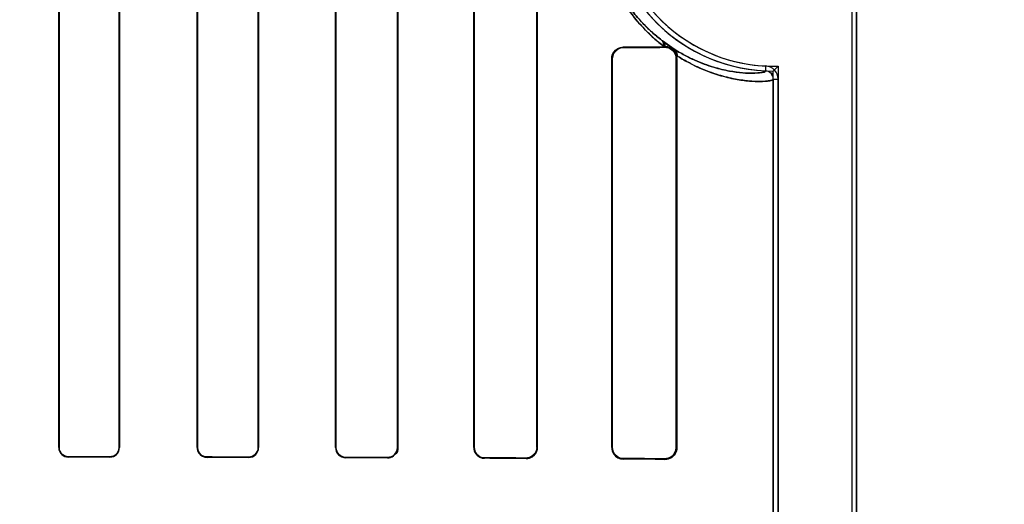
# Model space of a CAD drawing. Header units: millimetres. Extents: x 0 to 297, y 0 to 210.
# Tile 363 of 438: x 242.56 to 242.773, y 157.885 to 157.989. Entities that reach past the tile are written whole.
import ezdxf

# ---------------------------------------------------------------- set-up
doc = ezdxf.new("R2010")
doc.units = ezdxf.units.MM
doc.header["$LTSCALE"] = 16.335
doc.layers.get('0').update_dxf_attribs({"linetype": 'CONTINUOUS'})
for name, color, linetype in [('AXES_REF', 7, 'CONTINUOUS'), ('INTFCLR_1', 7, 'CONTINUOUS'), ('INTFCLR_72935', 7, 'CONTINUOUS')]:
    doc.layers.add(name, color=color, linetype=linetype)

msp = doc.modelspace()

# ---------------------------------------------------------------- linework, layer by layer
at = {"color": 7, "linetype": 'Continuous'}
for radius in [5.8174969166, 5.817, 5.7797484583]:
    msp.add_circle((241.4979109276, 154.8339782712), radius, dxfattribs=at)
msp.add_arc((241.4979109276, 154.8339782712), 5.76, 278.2771290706, 261.7228709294, dxfattribs=at)
at = {"layer": 'AXES_REF', "color": 9, "linetype": 'Continuous'}
msp.add_circle((241.4979109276, 154.8339782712), 3.5571461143, dxfattribs=at)
at = {"layer": 'AXES_REF', "color": 7, "linetype": 'Continuous'}
msp.add_arc((241.4979109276, 154.8339782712), 5.892, 113.0826660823, 66.91733391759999, dxfattribs=at)
at = {"layer": 'AXES_REF', "color": 9, "linetype": 'Continuous'}
msp.add_arc((241.4979109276, 154.8339782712), 5.3067073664, 94.4118118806, 85.5881881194, dxfattribs=at)
at = {"layer": 'INTFCLR_1', "color": 6, "linetype": 'Continuous'}
for p, q in [((242.7399519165, 158.5359798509), (242.7399519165, 156.9339697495)), ((242.7410098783, 158.5359697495), (242.7410098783, 156.9339697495)), ((242.568520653, 158.0709697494), (242.568520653, 157.8969697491)), ((242.5685927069, 158.0709697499), (242.5685927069, 157.8969697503)), ((242.5815907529, 157.8969697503), (242.5815907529, 158.0709697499)), ((242.5816651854, 157.8969697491), (242.5816651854, 158.0709697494)), ((242.5984509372, 158.0709697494), (242.5984509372, 157.8969697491)), ((242.5985282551, 158.0709697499), (242.5985282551, 157.8969697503)), ((242.6116625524, 157.8969697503), (242.6116625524, 158.0709697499)), ((242.6117434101, 157.8969697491), (242.6117434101, 158.0709697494)), ((242.6283613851, 158.0709697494), (242.6283613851, 157.8969697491)), ((242.6284466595, 158.0709697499), (242.6284466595, 157.8969697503)), ((242.6417537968, 157.8969697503), (242.6417537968, 158.0709697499)), ((242.6418447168, 157.8969697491), (242.6418447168, 158.0709697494)), ((242.6582441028, 158.0709697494), (242.6582441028, 157.8969697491)), ((242.6583424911, 158.0709697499), (242.6583424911, 157.8969697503)), ((242.671872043, 157.8969697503), (242.671872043, 158.0709697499)), ((242.67198083, 157.8969697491), (242.67198083, 158.0709697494)), ((242.6993804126, 157.9835533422), (242.6995786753, 157.9835550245)), ((242.6880801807, 157.9809697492), (242.6880801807, 157.8969697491)), ((242.6882046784, 157.9809697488), (242.6882046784, 157.8969697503)), ((242.7020347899, 157.8969697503), (242.7020347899, 157.9809697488)), ((242.7021868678, 157.9809697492), (242.7020984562, 157.9816399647)), ((242.7021868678, 157.8969697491), (242.7021868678, 157.9809697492)), ((242.7230098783, 157.9765241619), (242.7230098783, 157.253415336)), ((242.7240678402, 157.2534153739), (242.7240678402, 157.9765241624))]:
    msp.add_line(p, q, dxfattribs=at)
at = {"layer": 'INTFCLR_1', "color": 7, "linetype": 'Continuous'}
for p, q in [((242.6990618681, 157.9847869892), (242.7015651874, 157.9830430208)), ((242.6995786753, 157.9835550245), (242.7002600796, 157.9834696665)), ((242.7003129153, 157.9833018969), (242.6995786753, 157.9834100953)), ((242.6995786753, 157.8945294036), (242.7003137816, 157.8946378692))]:
    msp.add_line(p, q, dxfattribs=at)
at = {"layer": 'INTFCLR_1', "color": 9, "linetype": 'Continuous'}
for p, q in [((242.6905786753, 157.9833567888), (242.6905786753, 157.9834854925)), ((242.6995786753, 157.9835550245), (242.6995786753, 157.9834100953)), ((242.6880801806, 157.9809697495), (242.6882046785, 157.9809697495)), ((242.7020347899, 157.9809697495), (242.7021868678, 157.9809697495)), ((242.7213471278, 157.9793791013), (242.7212963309, 157.9783223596)), ((242.7230098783, 157.9765242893), (242.7240678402, 157.9765242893)), ((242.5685927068, 157.8969697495), (242.5685206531, 157.8969697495)), ((242.5816651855, 157.8969697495), (242.5815907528, 157.8969697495)), ((242.5985282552, 157.8969697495), (242.5984509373, 157.8969697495)), ((242.61174341, 157.8969697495), (242.6116625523, 157.8969697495)), ((242.6284466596, 157.8969697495), (242.628361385, 157.8969697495)), ((242.6418447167, 157.8969697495), (242.6417537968, 157.8969697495)), ((242.6583424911, 157.8969697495), (242.6582441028, 157.8969697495)), ((242.67198083, 157.8969697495), (242.671872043, 157.8969697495)), ((242.6882046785, 157.8969697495), (242.6880801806, 157.8969697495)), ((242.7021868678, 157.8969697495), (242.7020347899, 157.8969697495)), ((242.5705786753, 157.8949074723), (242.5705786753, 157.8949799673)), ((242.5795786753, 157.8949618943), (242.5795786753, 157.8948879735)), ((242.6005786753, 157.8948363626), (242.6005786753, 157.894914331)), ((242.6095786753, 157.8948914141), (242.6095786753, 157.8948113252)), ((242.6305786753, 157.8947448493), (242.6305786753, 157.8948311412)), ((242.6395786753, 157.8948020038), (242.6395786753, 157.8947123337)), ((242.6605786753, 157.8946244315), (242.6605786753, 157.8947246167)), ((242.6695786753, 157.8946866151), (242.6695786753, 157.894580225)), ((242.6905786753, 157.8944540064), (242.6905786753, 157.8945827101)), ((242.6995786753, 157.8945294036), (242.6995786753, 157.8943844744))]:
    msp.add_line(p, q, dxfattribs=at)
at = {"layer": 'INTFCLR_1', "color": 7, "linetype": 'Continuous'}
msp.add_lwpolyline([(242.6403259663, 157.8948366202), (242.6402490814, 157.8948115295), (242.6401704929, 157.894788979), (242.6400902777, 157.8947690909), (242.6400085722, 157.8947519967), (242.6399254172, 157.8947378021), (242.6398407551, 157.8947266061), (242.6397546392, 157.8947185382), (242.6396672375, 157.8947137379), (242.6395786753, 157.8947123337)], dxfattribs=at)
at = {"layer": 'INTFCLR_1', "color": 6, "linetype": 'Continuous'}
for centre, radius, start, end in [((242.7230098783, 158.0139697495), 0.03568855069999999, 179.9999999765, 267.2479465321), ((242.7230098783, 158.0139697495), 0.0346305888, 180.0000016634, 267.2480109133), ((242.7212097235, 157.9765242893), 0.0018001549, 0, 87.24365361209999), ((242.7212097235, 157.9765242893), 0.0028581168, 359.9999793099, 87.2436560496)]:
    msp.add_arc(centre, radius, start, end, dxfattribs=at)
at = {"layer": 'INTFCLR_1', "color": 9, "linetype": 'Continuous'}
msp.add_arc((242.7350941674, 158.0317440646), 0.0591886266, 232.2612424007, 232.499333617, dxfattribs=at)
at = {"layer": 'INTFCLR_1', "color": 6, "linetype": 'Continuous'}
for centre, major_axis, ratio, start_param, end_param in [((242.4100786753, 157.9839697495), (0.312931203, 0), 0.0034906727, -0.4592997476, -0.3911010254), ((242.4100786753, 157.9839697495), (0.330931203, 0), 0.0034906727, -0.5593349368, -0.5057648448), ((242.4100786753, 157.8939697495), (0.330931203, 0), 0.0034906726, 1.0330623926, 1.0644388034), ((242.4100786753, 157.8939697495), (0.312931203, 0), 0.0034906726, 0.9983944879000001, 1.0322457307), ((242.4100786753, 157.8939697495), (0.330931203, 0), 0.0034906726, 0.9237350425, 0.9573995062), ((242.4100786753, 157.8939697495), (0.312931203, 0), 0.0034906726, 0.8795209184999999, 0.9162996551), ((242.4100786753, 157.8939697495), (0.330931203, 0), 0.0034906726, 0.8044638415, 0.8415583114), ((242.4100786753, 157.8939697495), (0.312931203, 0), 0.0034906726, 0.7475038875, 0.7888979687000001), ((242.4100786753, 157.8939697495), (0.330931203, 0), 0.0034906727, 0.6694696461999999, 0.7121557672), ((242.4100786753, 157.8939697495), (0.312931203, 0), 0.0034906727, 0.5930216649, 0.642674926), ((242.4100786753, 157.8939697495), (0.330931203, 0), 0.0034906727, 0.5057648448, 0.5593349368), ((242.4100786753, 157.8939697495), (0.312931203, 0), 0.0034906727, 0.3894356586, 0.4592997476)]:
    msp.add_ellipse(centre, major_axis=major_axis, ratio=ratio, start_param=start_param, end_param=end_param, dxfattribs=at)
at = {"layer": 'INTFCLR_1', "color": 9, "linetype": 'Continuous'}
for points, knots in [([(242.684489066, 158.0139697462), (242.6844890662, 158.0129493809), (242.684569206, 158.0109292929), (242.6848653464, 158.0084349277), (242.6852096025, 158.0064997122), (242.6856087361, 158.0046597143), (242.686208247, 158.0024744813), (242.6870703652, 158.0000165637), (242.6883172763, 157.9970916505), (242.6897381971, 157.9944461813), (242.6912847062, 157.9920757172), (242.69278169, 157.9900239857), (242.6943405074, 157.9881838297), (242.6959357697, 157.986544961), (242.6974410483, 157.9851252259), (242.6986021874, 157.9841541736), (242.6993804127, 157.983553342)], [0, 0, 0, 0, 0.08730654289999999, 0.172772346, 0.2147041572, 0.2554545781, 0.333839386, 0.4084135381, 0.4781495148, 0.6057562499, 0.6646647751, 0.7202336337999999, 0.8229921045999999, 0.870654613, 0.9158756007, 1, 1, 1, 1]), ([(242.684710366, 158.0139697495), (242.6847103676, 158.0129951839), (242.6847865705, 158.0110658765), (242.6850682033, 158.0086835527), (242.6853956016, 158.0068352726), (242.6857751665, 158.0050780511), (242.6863452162, 158.0029913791), (242.6871650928, 158.0006442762), (242.6883504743, 157.9978522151), (242.6897015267, 157.9953268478), (242.6911719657, 157.9930643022), (242.6925950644, 157.9911067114), (242.6940767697, 157.9893513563), (242.6955933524, 157.9877883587), (242.6970237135, 157.9864351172), (242.6981274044, 157.9855097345), (242.6988670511, 157.9849371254)], [0, 0, 0, 0, 0.08744030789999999, 0.1730280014, 0.2150149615, 0.2558178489, 0.3342943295, 0.4089207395, 0.4787086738, 0.6063040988, 0.6652024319, 0.7207237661, 0.8233711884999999, 0.8709430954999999, 0.9160744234, 1, 1, 1, 1]), ([(242.7014495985, 157.9831152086), (242.702219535, 157.9826212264), (242.703727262, 157.9817355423), (242.7065932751, 157.9803285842), (242.7093151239, 157.9793102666), (242.7118550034, 157.9786246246), (242.7139393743, 157.9781821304), (242.7158331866, 157.9779243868), (242.7174881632, 157.9778251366), (242.7189466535, 157.9777988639), (242.7199587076, 157.977916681), (242.7212833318, 157.9780691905), (242.7212962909, 157.97832236)], [0, 0, 0, 0, 0.1309060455, 0.2499049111, 0.4566079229, 0.5454382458, 0.6261441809, 0.7616397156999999, 0.8173383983, 0.865392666, 0.9637236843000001, 1, 1, 1, 1]), ([(242.7020984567, 157.9816399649), (242.7029081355, 157.9811219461), (242.7058039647, 157.9794221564), (242.7095378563, 157.9778644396), (242.7130547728, 157.976907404), (242.7152543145, 157.9764367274), (242.7172396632, 157.9761593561), (242.7190037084, 157.97604478), (242.7204823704, 157.9760136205), (242.7218057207, 157.9760954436), (242.7227090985, 157.9762735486), (242.7230098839, 157.9764400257), (242.7230098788, 157.9765241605)], [0, 0, 0, 0, 0.1305126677, 0.4556619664, 0.5447911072, 0.6252886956, 0.7609073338, 0.8167023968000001, 0.8648018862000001, 0.9630941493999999, 0.9885762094, 1, 1, 1, 1])]:
    msp.add_open_spline(points, degree=3, knots=knots, dxfattribs=at)
for points in [[(242.6993804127, 157.983553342), (242.699435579, 157.984042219), (242.6992424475, 157.9846191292), (242.6988670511, 157.9849371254)], [(242.6995786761, 157.9835550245), (242.6995953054, 157.9840000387), (242.6994033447, 157.984501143), (242.6990618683, 157.9847869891)]]:
    msp.add_open_spline(points, degree=3, dxfattribs=at)
at = {"layer": 'INTFCLR_1', "color": 6, "linetype": 'Continuous'}
for points, knots in [([(242.6880801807, 157.9809697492), (242.6880801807, 157.9814619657), (242.6884522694, 157.9827639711), (242.6897981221, 157.9834799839), (242.6905786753, 157.9834854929)], [0, 0, 0, 0, 0.386722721, 1, 1, 1, 1]), ([(242.6905786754, 157.9833567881), (242.6901144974, 157.9833541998), (242.6888806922, 157.9829971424), (242.6882046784, 157.9817140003), (242.6882046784, 157.9809697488)], [0, 0, 0, 0, 0.3841203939, 1, 1, 1, 1]), ([(242.568520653, 157.8969697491), (242.568520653, 157.896415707), (242.5689933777, 157.895316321), (242.5700820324, 157.8949085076), (242.5705786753, 157.8949074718)], [0, 0, 0, 0, 0.5273145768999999, 1, 1, 1, 1]), ([(242.5685927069, 157.8969697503), (242.5685927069, 157.8964319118), (242.5690528, 157.8953705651), (242.5701027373, 157.8949808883), (242.5705786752, 157.8949799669)], [0, 0, 0, 0, 0.530529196, 1, 1, 1, 1]), ([(242.5795786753, 157.8949618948), (242.580064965, 157.8949608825), (242.5811297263, 157.895357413), (242.5815907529, 157.8964304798), (242.5815907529, 157.8969697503)], [0, 0, 0, 0, 0.4741703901, 1, 1, 1, 1]), ([(242.5795786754, 157.8948879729), (242.580086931, 157.8948868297), (242.5811918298, 157.8953024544), (242.5816651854, 157.8964145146), (242.5816651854, 157.8969697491)], [0, 0, 0, 0, 0.477913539, 1, 1, 1, 1]), ([(242.5984509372, 157.8969697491), (242.5984509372, 157.8965222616), (242.5987987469, 157.8954092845), (242.5999422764, 157.8948380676), (242.6005786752, 157.894836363)], [0, 0, 0, 0, 0.4128537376, 1, 1, 1, 1]), ([(242.5985282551, 157.8969697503), (242.5985282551, 157.8964266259), (242.5989884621, 157.895332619), (242.6000747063, 157.8949155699), (242.6005786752, 157.8949143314)], [0, 0, 0, 0, 0.5186964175, 1, 1, 1, 1]), ([(242.6095786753, 157.8948914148), (242.6100957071, 157.8948900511), (242.6112009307, 157.8953157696), (242.6116625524, 157.8964246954), (242.6116625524, 157.8969697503)], [0, 0, 0, 0, 0.486808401, 1, 1, 1, 1]), ([(242.6095786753, 157.8948113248), (242.6101223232, 157.8948097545), (242.6112715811, 157.8952594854), (242.6117434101, 157.8964101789), (242.6117434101, 157.8969697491)], [0, 0, 0, 0, 0.4927847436, 1, 1, 1, 1]), ([(242.6283613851, 157.8969697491), (242.6283613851, 157.8964101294), (242.6288256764, 157.8952311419), (242.6300053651, 157.8947468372), (242.6305786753, 157.89474485)], [0, 0, 0, 0, 0.4939564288, 1, 1, 1, 1]), ([(242.6284466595, 157.8969697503), (242.6284466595, 157.8964222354), (242.6289047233, 157.8952874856), (242.6300370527, 157.8948328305), (242.6305786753, 157.8948311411)], [0, 0, 0, 0, 0.5027038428, 1, 1, 1, 1]), ([(242.6395786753, 157.894802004), (242.6401410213, 157.8948001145), (242.6412990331, 157.8952701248), (242.6417537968, 157.8964237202), (242.6417537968, 157.8969697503)], [0, 0, 0, 0, 0.5073617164, 1, 1, 1, 1]), ([(242.6582441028, 157.8969697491), (242.6582441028, 157.8964831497), (242.6586197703, 157.8952616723), (242.6598752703, 157.8946277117), (242.6605786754, 157.8946244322)], [0, 0, 0, 0, 0.4089028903, 1, 1, 1, 1]), ([(242.6583424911, 157.8969697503), (242.6583424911, 157.8964864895), (242.65872059, 157.8953130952), (242.6599213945, 157.8947272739), (242.6605786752, 157.8947246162)], [0, 0, 0, 0, 0.4237097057, 1, 1, 1, 1]), ([(242.671872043, 157.8969697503), (242.671872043, 157.8964922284), (242.6715008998, 157.895295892), (242.6702659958, 157.8946835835), (242.6695786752, 157.8946866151)], [0, 0, 0, 0, 0.4099431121, 1, 1, 1, 1]), ([(242.6695786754, 157.8945802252), (242.6700412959, 157.894577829), (242.6712875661, 157.894921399), (242.67198083, 157.896215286), (242.67198083, 157.8969697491)], [0, 0, 0, 0, 0.3801089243, 1, 1, 1, 1]), ([(242.6880801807, 157.8969697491), (242.6880801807, 157.8964775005), (242.6884523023, 157.8951754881), (242.6897981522, 157.8944595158), (242.6905786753, 157.8944540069)], [0, 0, 0, 0, 0.3867473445, 1, 1, 1, 1]), ([(242.6882046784, 157.8969697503), (242.6882046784, 157.8965010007), (242.6885596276, 157.8952642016), (242.6898386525, 157.8945868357), (242.6905786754, 157.8945827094)], [0, 0, 0, 0, 0.3877860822, 1, 1, 1, 1]), ([(242.6995786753, 157.8943844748), (242.7000849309, 157.8943801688), (242.7014386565, 157.8947535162), (242.7021868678, 157.8961560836), (242.7021868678, 157.8969697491)], [0, 0, 0, 0, 0.3835584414, 1, 1, 1, 1])]:
    msp.add_open_spline(points, degree=3, knots=knots, dxfattribs=at)
at = {"layer": 'INTFCLR_1', "color": 7, "linetype": 'Continuous'}
for points, knots in [([(242.7021915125, 157.9813588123), (242.702167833, 157.9815425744), (242.7018801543, 157.9822875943), (242.7010688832, 157.9833147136), (242.7000044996, 157.9835586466), (242.6995786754, 157.9835550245)], [0, 0, 0, 0, 0.1523045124, 0.6499525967, 1, 1, 1, 1]), ([(242.7020347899, 157.9809697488), (242.702034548, 157.9814748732), (242.7016437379, 157.9827573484), (242.7003197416, 157.9834052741), (242.6995786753, 157.9834100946)], [0, 0, 0, 0, 0.4053297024, 1, 1, 1, 1]), ([(242.7020347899, 157.9809697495), (242.7020347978, 157.9814733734), (242.7017026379, 157.9825173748), (242.7008038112, 157.9831506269), (242.7003129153, 157.9833018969)], [0, 0, 0, 0, 0.4950602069, 1, 1, 1, 1]), ([(242.6395786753, 157.8947123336), (242.6400407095, 157.8947153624), (242.6412204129, 157.8950591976), (242.6418495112, 157.896281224), (242.6418447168, 157.8969697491)], [0, 0, 0, 0, 0.4015729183, 1, 1, 1, 1]), ([(242.6995786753, 157.8945294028), (242.7000710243, 157.8945332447), (242.7013486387, 157.8948910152), (242.7020377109, 157.8962168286), (242.7020347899, 157.8969697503)], [0, 0, 0, 0, 0.3953805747, 1, 1, 1, 1]), ([(242.7003137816, 157.8946378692), (242.7007464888, 157.8947713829), (242.7016510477, 157.8953541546), (242.702034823, 157.8964062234), (242.7020347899, 157.8969697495)], [0, 0, 0, 0, 0.4455465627, 1, 1, 1, 1])]:
    msp.add_open_spline(points, degree=3, knots=knots, dxfattribs=at)
for points in [[(242.7002600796, 157.9834696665), (242.7007609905, 157.9833376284), (242.7014400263, 157.9831406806), (242.7015743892, 157.9826403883)], [(242.7020984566, 157.981639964), (242.7021429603, 157.9821753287), (242.7018874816, 157.9828039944), (242.7014495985, 157.9831152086)], [(242.7015651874, 157.9830430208), (242.7020540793, 157.9826969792), (242.7023047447, 157.9819469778), (242.7021915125, 157.9813588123)], [(242.6418447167, 157.8969697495), (242.641844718, 157.8964536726), (242.6418014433, 157.8956842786), (242.641313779, 157.8955154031)]]:
    msp.add_open_spline(points, degree=3, dxfattribs=at)
at = {"layer": 'INTFCLR_72935', "color": 6, "linetype": 'Continuous'}
for p, q in [((242.7399519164, 158.5359899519), (242.7399519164, 156.9339697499)), ((242.7410098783, 156.9339697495), (242.7410098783, 158.5359697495)), ((242.5685206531, 157.8969697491), (242.5685206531, 158.0709697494)), ((242.5685927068, 157.8969697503), (242.5685927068, 158.0709697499)), ((242.5815907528, 158.0709697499), (242.5815907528, 157.8969697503)), ((242.5816651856, 158.0709697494), (242.5816651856, 157.8969697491)), ((242.5984509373, 157.8969697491), (242.5984509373, 158.0709697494)), ((242.5985282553, 157.8969697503), (242.5985282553, 158.0709697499)), ((242.6116625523, 158.0709697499), (242.6116625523, 157.8969697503)), ((242.61174341, 158.0709697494), (242.61174341, 157.8969697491)), ((242.628361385, 157.8969697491), (242.628361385, 158.0709697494)), ((242.6284466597, 157.8969697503), (242.6284466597, 158.0709697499)), ((242.6417537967, 158.0709697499), (242.6417537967, 157.8969697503)), ((242.6418447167, 158.0709697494), (242.6418447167, 157.8969697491)), ((242.6582441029, 157.8969697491), (242.6582441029, 158.0709697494)), ((242.6583424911, 157.8969697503), (242.6583424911, 158.0709697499)), ((242.6718720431, 158.0709697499), (242.6718720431, 157.8969697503)), ((242.67198083, 158.0709697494), (242.67198083, 157.8969697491)), ((242.6995786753, 157.9835550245), (242.6993804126, 157.9835533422)), ((242.6880801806, 157.8969697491), (242.6880801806, 157.9809697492)), ((242.6882046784, 157.8969697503), (242.6882046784, 157.9809697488)), ((242.7020347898, 157.9809697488), (242.7020347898, 157.8969697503)), ((242.7021868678, 157.9809697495), (242.7020984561, 157.981639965)), ((242.7021868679, 157.9809697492), (242.7021868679, 157.8969697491)), ((242.7230098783, 157.2516583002), (242.7230098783, 157.9782811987)), ((242.72406784, 157.9793553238), (242.72406784, 157.250584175))]:
    msp.add_line(p, q, dxfattribs=at)
at = {"layer": 'INTFCLR_72935', "color": 7, "linetype": 'Continuous'}
for p, q in [((242.6990618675, 157.9847869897), (242.7003457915, 157.9838385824)), ((242.7015776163, 157.9830341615), (242.6990618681, 157.9847869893)), ((242.6995786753, 157.9834100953), (242.7003137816, 157.9833016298)), ((242.7003129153, 157.894637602), (242.6995786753, 157.8945294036))]:
    msp.add_line(p, q, dxfattribs=at)
at = {"layer": 'INTFCLR_72935', "color": 9, "linetype": 'Continuous'}
for p, q in [((242.6905786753, 157.9834854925), (242.6905786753, 157.9833567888)), ((242.6995786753, 157.9834100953), (242.6995786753, 157.9835550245)), ((242.6882046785, 157.9809697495), (242.6880801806, 157.9809697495)), ((242.7021868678, 157.9809697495), (242.7020347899, 157.9809697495)), ((242.5685206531, 157.8969697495), (242.5685927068, 157.8969697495)), ((242.5815907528, 157.8969697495), (242.5816651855, 157.8969697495)), ((242.5984509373, 157.8969697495), (242.5985282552, 157.8969697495)), ((242.6116625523, 157.8969697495), (242.61174341, 157.8969697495)), ((242.628361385, 157.8969697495), (242.6284466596, 157.8969697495)), ((242.6417537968, 157.8969697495), (242.6418447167, 157.8969697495)), ((242.6582441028, 157.8969697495), (242.6583424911, 157.8969697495)), ((242.671872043, 157.8969697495), (242.67198083, 157.8969697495)), ((242.6880801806, 157.8969697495), (242.6882046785, 157.8969697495)), ((242.7020347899, 157.8969697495), (242.7021868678, 157.8969697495)), ((242.5705786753, 157.8949799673), (242.5705786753, 157.8949074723)), ((242.5795786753, 157.8948879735), (242.5795786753, 157.8949618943)), ((242.6005786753, 157.894914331), (242.6005786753, 157.8948363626)), ((242.6095786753, 157.8948113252), (242.6095786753, 157.8948914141)), ((242.6305786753, 157.8948311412), (242.6305786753, 157.8947448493)), ((242.6395786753, 157.8947123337), (242.6395786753, 157.8948020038)), ((242.6605786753, 157.8947246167), (242.6605786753, 157.8946244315)), ((242.6695786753, 157.894580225), (242.6695786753, 157.8946866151)), ((242.6905786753, 157.8945827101), (242.6905786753, 157.8944540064)), ((242.6995786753, 157.8943844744), (242.6995786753, 157.8945294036))]:
    msp.add_line(p, q, dxfattribs=at)
at = {"layer": 'INTFCLR_72935', "color": 7, "linetype": 'Continuous'}
msp.add_lwpolyline([(242.6703096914, 157.8948033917), (242.670234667, 157.8947798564), (242.6701579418, 157.894758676), (242.6700795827, 157.8947399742), (242.6699997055, 157.8947238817), (242.6699183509, 157.8947105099), (242.6698354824, 157.894699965), (242.6697511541, 157.894692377), (242.6696655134, 157.8946878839), (242.6695786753, 157.8946866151)], dxfattribs=at)
at = {"layer": 'INTFCLR_72935', "color": 6, "linetype": 'Continuous'}
for centre, radius, start, end in [((242.7230098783, 158.0139697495), 0.03568855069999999, 180.0000000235, 270), ((242.7230098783, 158.0139697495), 0.0346305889, 180.0000016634, 271.7506536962), ((242.6532307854, 158.0480683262), 0.0986882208, 314.9967017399, 315.8720160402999)]:
    msp.add_arc(centre, radius, start, end, dxfattribs=at)
at = {"layer": 'INTFCLR_72935', "color": 9, "linetype": 'Continuous'}
msp.add_arc((242.7350941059, 158.0317439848), 0.0591885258, 232.2612423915, 232.4993337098, dxfattribs=at)
at = {"layer": 'INTFCLR_72935', "color": 6, "linetype": 'Continuous'}
for centre, major_axis, ratio, start_param, end_param in [((242.4100786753, 157.9839697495), (0.312931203, 0), 0.0034906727, -0.4592997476, -0.3911010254), ((242.4100786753, 157.9839697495), (0.330931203, 0), 0.0034906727, -0.5593349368, -0.5057648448), ((242.4100786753, 157.8939697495), (0.330931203, 0), 0.0034906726, 1.0330623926, 1.0644388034), ((242.4100786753, 157.8939697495), (0.312931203, 0), 0.0034906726, 0.9983944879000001, 1.0322457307), ((242.4100786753, 157.8939697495), (0.330931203, 0), 0.0034906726, 0.9237350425, 0.9573995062), ((242.4100786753, 157.8939697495), (0.312931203, 0), 0.0034906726, 0.8795209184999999, 0.9162996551), ((242.4100786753, 157.8939697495), (0.330931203, 0), 0.0034906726, 0.8044638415, 0.8415583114), ((242.4100786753, 157.8939697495), (0.312931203, 0), 0.0034906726, 0.7475038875, 0.7888979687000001), ((242.4100786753, 157.8939697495), (0.330931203, 0), 0.0034906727, 0.6694696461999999, 0.7121557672), ((242.4100786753, 157.8939697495), (0.312931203, 0), 0.0034906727, 0.5930216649, 0.642674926), ((242.4100786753, 157.8939697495), (0.330931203, 0), 0.0034906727, 0.5057648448, 0.5593349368), ((242.4100786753, 157.8939697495), (0.312931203, 0), 0.0034906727, 0.3894356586, 0.4592997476)]:
    msp.add_ellipse(centre, major_axis=major_axis, ratio=ratio, start_param=start_param, end_param=end_param, dxfattribs=at)
at = {"layer": 'INTFCLR_72935', "color": 9, "linetype": 'Continuous'}
for points, knots in [([(242.6993804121, 157.9835533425), (242.6989983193, 157.9838483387), (242.69822651, 157.9844681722), (242.696661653, 157.9858289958), (242.6946780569, 157.9877856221), (242.6923426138, 157.9905425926), (242.6904918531, 157.9932252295), (242.6890773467, 157.9956761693), (242.6880400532, 157.9977432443), (242.6870756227, 158.0000028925), (242.6862115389, 158.0024635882), (242.6856103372, 158.0046528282), (242.6852100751, 158.0064971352), (242.6848655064, 158.0084337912), (242.6845692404, 158.0109288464), (242.684489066, 158.0129489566), (242.684489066, 158.0139697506)], [0, 0, 0, 0, 0.0413029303, 0.084672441, 0.1774040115, 0.2793837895, 0.3934029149, 0.4557061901, 0.5214047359, 0.5911654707, 0.6657815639, 0.744385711, 0.78523801, 0.8272277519, 0.9126577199, 1, 1, 1, 1]), ([(242.6988670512, 157.9849371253), (242.6985034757, 157.9852185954), (242.6977698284, 157.9858094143), (242.6962821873, 157.9871066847), (242.6943970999, 157.9889722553), (242.6921773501, 157.9916018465), (242.6904181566, 157.9941612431), (242.6890736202, 157.9965002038), (242.6880869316, 157.9984740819), (242.687170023, 158.0006315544), (242.6863482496, 158.0029813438), (242.6857766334, 158.0050716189), (242.6853960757, 158.0068328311), (242.6850683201, 158.0086824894), (242.6847866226, 158.0110653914), (242.6847103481, 158.0129947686), (242.684710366, 158.0139697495)], [0, 0, 0, 0, 0.0412535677, 0.084489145, 0.1770581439, 0.2788900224, 0.3928157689, 0.455146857, 0.5208393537, 0.590686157, 0.6653339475, 0.7440204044, 0.7849349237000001, 0.8269675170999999, 0.9125233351, 1, 1, 1, 1]), ([(242.7212962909, 157.97832236), (242.7212905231, 157.9781925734), (242.7207412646, 157.9779940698), (242.71989735, 157.9778709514), (242.7182845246, 157.9777832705), (242.7166261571, 157.9778629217), (242.7149668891, 157.9780424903), (242.7128678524, 157.9783768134), (242.7105576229, 157.9789403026), (242.7080676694, 157.9797775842), (242.7059628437, 157.9806376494), (242.7037213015, 157.9817390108), (242.7022184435, 157.982621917), (242.7014495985, 157.9831152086)], [0, 0, 0, 0, 0.0185765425, 0.0638178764, 0.1376128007, 0.2405007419, 0.3040564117, 0.3756032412, 0.5445118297, 0.643158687, 0.7510724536, 0.8693800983, 1, 1, 1, 1]), ([(242.7230098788, 157.9765241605), (242.7230098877, 157.9763897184), (242.7224078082, 157.9762004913), (242.721540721, 157.976075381), (242.7198286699, 157.9759986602), (242.7180849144, 157.9760899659), (242.7163343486, 157.9762857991), (242.7141216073, 157.9766451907), (242.7116883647, 157.9772435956), (242.7090659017, 157.9781275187), (242.7068493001, 157.9790344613), (242.7044890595, 157.9801941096), (242.7029069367, 157.9811227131), (242.7020984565, 157.9816399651)], [0, 0, 0, 0, 0.0182521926, 0.0634691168, 0.1373072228, 0.240336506, 0.3039885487, 0.3756825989, 0.5448067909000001, 0.6432557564, 0.7512411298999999, 0.8696970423, 1, 1, 1, 1])]:
    msp.add_open_spline(points, degree=3, knots=knots, dxfattribs=at)
for points in [[(242.6988670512, 157.9849371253), (242.6992424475, 157.9846191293), (242.6994355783, 157.9840422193), (242.6993804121, 157.9835533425)], [(242.6990618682, 157.9847869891), (242.6994033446, 157.984501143), (242.6995953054, 157.9840000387), (242.699578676, 157.9835550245)]]:
    msp.add_open_spline(points, degree=3, dxfattribs=at)
at = {"layer": 'INTFCLR_72935', "color": 6, "linetype": 'Continuous'}
for points, knots in [([(242.6880801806, 157.9809697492), (242.6880801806, 157.9814619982), (242.6884523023, 157.9827640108), (242.6897981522, 157.9834799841), (242.6905786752, 157.9834854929)], [0, 0, 0, 0, 0.3867475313, 1, 1, 1, 1]), ([(242.6882046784, 157.9809697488), (242.6882046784, 157.9814453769), (242.6885667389, 157.9826836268), (242.6898450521, 157.9833526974), (242.6905786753, 157.9833567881)], [0, 0, 0, 0, 0.3933207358, 1, 1, 1, 1]), ([(242.5685206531, 157.8969697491), (242.5685206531, 157.8964113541), (242.5689986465, 157.8953112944), (242.5700864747, 157.8949084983), (242.5705786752, 157.8949074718)], [0, 0, 0, 0, 0.5315027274, 1, 1, 1, 1]), ([(242.5705786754, 157.8949799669), (242.5700420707, 157.8949810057), (242.5689818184, 157.8954416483), (242.5685927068, 157.8964925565), (242.5685927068, 157.8969697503)], [0, 0, 0, 0, 0.5293016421, 1, 1, 1, 1]), ([(242.5815907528, 157.8969697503), (242.5815907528, 157.8964235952), (242.5811213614, 157.8953494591), (242.5800579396, 157.8949608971), (242.5795786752, 157.8949618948)], [0, 0, 0, 0, 0.5326157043, 1, 1, 1, 1]), ([(242.5795786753, 157.8948879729), (242.5800958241, 157.8948868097), (242.581202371, 157.8953126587), (242.5816651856, 157.8964232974), (242.5816651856, 157.8969697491)], [0, 0, 0, 0, 0.4862253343, 1, 1, 1, 1]), ([(242.5984509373, 157.8969697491), (242.5984509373, 157.8964079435), (242.5989262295, 157.8952728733), (242.6000537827, 157.8948377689), (242.6005786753, 157.894836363)], [0, 0, 0, 0, 0.516983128, 1, 1, 1, 1]), ([(242.6005786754, 157.8949143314), (242.6000668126, 157.8949155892), (242.5989791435, 157.8953416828), (242.5985282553, 157.8964344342), (242.5985282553, 157.8969697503)], [0, 0, 0, 0, 0.488802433, 1, 1, 1, 1]), ([(242.6116625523, 157.8969697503), (242.6116625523, 157.8964199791), (242.6111953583, 157.8953102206), (242.6100909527, 157.8948900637), (242.6095786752, 157.8948914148)], [0, 0, 0, 0, 0.5176506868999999, 1, 1, 1, 1]), ([(242.6095786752, 157.8948113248), (242.6101295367, 157.8948097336), (242.611280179, 157.8952677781), (242.61174341, 157.8964173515), (242.61174341, 157.8969697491)], [0, 0, 0, 0, 0.4993048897, 1, 1, 1, 1]), ([(242.628361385, 157.8969697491), (242.628361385, 157.8964081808), (242.6288282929, 157.8952291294), (242.6300073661, 157.8947468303), (242.6305786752, 157.89474485)], [0, 0, 0, 0, 0.4956993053, 1, 1, 1, 1]), ([(242.6305786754, 157.8948311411), (242.6300295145, 157.894832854), (242.628895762, 157.8952961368), (242.6284466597, 157.8964297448), (242.6284466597, 157.8969697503)], [0, 0, 0, 0, 0.5042042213, 1, 1, 1, 1]), ([(242.6417537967, 157.8969697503), (242.6417537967, 157.8964185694), (242.6412926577, 157.8952643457), (242.6401358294, 157.8948001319), (242.6395786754, 157.894802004)], [0, 0, 0, 0, 0.4973039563, 1, 1, 1, 1]), ([(242.6418447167, 157.8969697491), (242.6418447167, 157.8964776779), (242.6414566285, 157.8952910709), (242.6402389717, 157.8947098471), (242.6395786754, 157.8947123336)], [0, 0, 0, 0, 0.4270071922, 1, 1, 1, 1]), ([(242.6582441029, 157.8969697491), (242.6582441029, 157.8964592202), (242.6586452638, 157.8952328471), (242.6598979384, 157.894627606), (242.6605786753, 157.8946244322)], [0, 0, 0, 0, 0.4285573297, 1, 1, 1, 1]), ([(242.6605786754, 157.8947246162), (242.6601100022, 157.8947265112), (242.6589411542, 157.8950938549), (242.6583424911, 157.8962986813), (242.6583424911, 157.8969697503)], [0, 0, 0, 0, 0.41121181, 1, 1, 1, 1]), ([(242.67198083, 157.8969697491), (242.67198083, 157.896494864), (242.6716181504, 157.8952476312), (242.6703218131, 157.8945763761), (242.6695786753, 157.8945802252)], [0, 0, 0, 0, 0.3898786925, 1, 1, 1, 1]), ([(242.6880801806, 157.8969697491), (242.6880801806, 157.8964775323), (242.6884522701, 157.895175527), (242.6897981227, 157.894459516), (242.6905786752, 157.8944540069)], [0, 0, 0, 0, 0.38672307, 1, 1, 1, 1]), ([(242.6905786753, 157.8945827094), (242.6901144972, 157.8945852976), (242.6888806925, 157.8949423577), (242.6882046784, 157.8962254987), (242.6882046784, 157.8969697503)], [0, 0, 0, 0, 0.3841204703, 1, 1, 1, 1]), ([(242.7021868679, 157.8969697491), (242.7021868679, 157.896479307), (242.7018175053, 157.8951323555), (242.7004068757, 157.8943774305), (242.6995786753, 157.8943844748)], [0, 0, 0, 0, 0.3719210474, 1, 1, 1, 1])]:
    msp.add_open_spline(points, degree=3, knots=knots, dxfattribs=at)
at = {"layer": 'INTFCLR_72935', "color": 7, "linetype": 'Continuous'}
for points, knots in [([(242.6995786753, 157.9835550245), (242.7000693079, 157.9835592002), (242.7012088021, 157.9832439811), (242.7019368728, 157.9822419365), (242.7020984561, 157.981639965)], [0, 0, 0, 0, 0.4404674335, 1, 1, 1, 1]), ([(242.6995786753, 157.9834100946), (242.700071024, 157.9834062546), (242.7013486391, 157.9830484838), (242.7020377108, 157.9817226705), (242.7020347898, 157.9809697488)], [0, 0, 0, 0, 0.3953804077, 1, 1, 1, 1]), ([(242.699578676, 157.9835550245), (242.6997883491, 157.9835815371), (242.7009014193, 157.9836051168), (242.7019870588, 157.9825277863), (242.7020984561, 157.9816399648)], [0, 0, 0, 0, 0.1910657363, 1, 1, 1, 1]), ([(242.7003137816, 157.9833016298), (242.7007464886, 157.9831681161), (242.7016510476, 157.9825853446), (242.702034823, 157.9815332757), (242.7020347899, 157.9809697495)], [0, 0, 0, 0, 0.445546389, 1, 1, 1, 1]), ([(242.7020984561, 157.9816399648), (242.7021133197, 157.9817171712), (242.702336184, 157.9818922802), (242.7020427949, 157.9824825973), (242.701823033, 157.9828604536), (242.7015776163, 157.9830341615)], [0, 0, 0, 0, 0.1454200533, 0.443888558, 1, 1, 1, 1]), ([(242.6718720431, 157.8969697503), (242.6718722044, 157.8964620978), (242.6714689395, 157.8952537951), (242.6702374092, 157.8946976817), (242.6695786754, 157.8946866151)], [0, 0, 0, 0, 0.4352005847, 1, 1, 1, 1]), ([(242.7020347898, 157.8969697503), (242.7020345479, 157.8964646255), (242.7016437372, 157.8951821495), (242.7003197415, 157.8945342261), (242.6995786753, 157.8945294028)], [0, 0, 0, 0, 0.4053298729, 1, 1, 1, 1]), ([(242.7020347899, 157.8969697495), (242.7020347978, 157.8964661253), (242.7017026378, 157.8954221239), (242.7008038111, 157.894788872), (242.7003129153, 157.894637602)], [0, 0, 0, 0, 0.4950603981, 1, 1, 1, 1])]:
    msp.add_open_spline(points, degree=3, knots=knots, dxfattribs=at)
for points in [[(242.7014495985, 157.9831152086), (242.7018874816, 157.9828039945), (242.7021429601, 157.9821753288), (242.7020984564, 157.9816399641)], [(242.671872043, 157.8969697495), (242.6718720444, 157.8964429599), (242.6718249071, 157.8956533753), (242.6713250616, 157.8954870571)]]:
    msp.add_open_spline(points, degree=3, dxfattribs=at)
at = {"layer": 'INTFCLR_72935', "color": 6, "linetype": 'Continuous'}
msp.add_open_spline([(242.7230098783, 157.9765241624), (242.7230098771, 157.9770716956), (242.7228047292, 157.977958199), (242.7222578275, 157.9779844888)], degree=3, dxfattribs=at)

doc.saveas('drawing.dxf')
